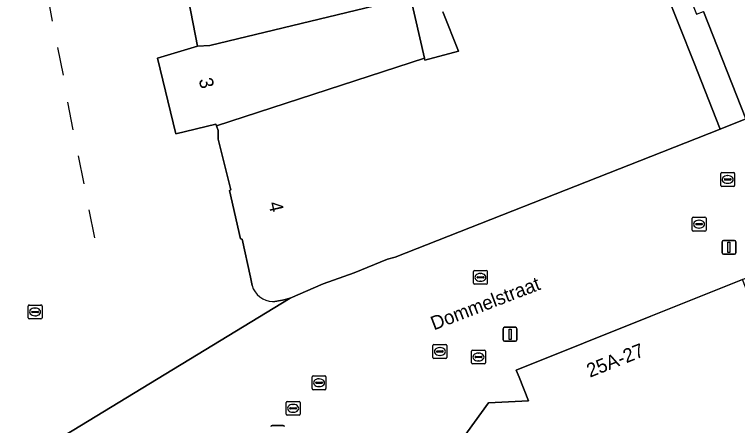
# Model space of a CAD drawing. Extents: x 161087 to 161926, y 382572 to 383873.
# Drawn here: x 161454.1 to 161506.3, y 383534 to 383563.7 of the extents above; entities that cross this region are included whole.
import ezdxf

# ---------------------------------------------------------------- set-up
doc = ezdxf.new("R2010")
doc.units = 0
for name, color, linetype in [('IMGEO_Brandkraan', 7, 'Continuous'), ('IMGEO_Erf', 7, 'Continuous'), ('IMGEO_Hek', 7, 'Continuous'), ('IMGEO_Kolk', 7, 'Continuous'), ('IMGEO_Lichtmast', 7, 'Continuous'), ('IMGEO_Openbare_ruimte_label', 7, 'Continuous'), ('IMGEO_Pand', 7, 'Continuous'), ('IMGEO_Pand_nummerreeks', 7, 'Continuous'), ('IMGEO_Rioolput', 7, 'Continuous'), ('IMGEO_Voetgangersgebied_open', 7, 'Continuous'), ('IMGEO_Voetpad_open', 7, 'Continuous')]:
    doc.layers.add(name, color=color, linetype=linetype)

msp = doc.modelspace()

# ---------------------------------------------------------------- linework, layer by layer
at = {"layer": 'IMGEO_Brandkraan'}
for p, q in [((161487.057, 383538.553), (161487.057, 383539.405)), ((161487.132, 383539.479), (161487.984, 383539.479)), ((161487.545, 383539.259), (161487.57, 383539.259)), ((161488.058, 383539.405), (161488.058, 383538.553)), ((161487.316, 383538.973), (161487.316, 383538.985)), ((161487.754, 383538.936), (161487.356, 383538.936)), ((161487.359, 383539.022), (161487.757, 383539.022)), ((161487.568, 383538.699), (161487.543, 383538.699)), ((161487.8, 383538.985), (161487.8, 383538.973)), ((161487.984, 383538.479), (161487.132, 383538.479))]:
    msp.add_line(p, q, dxfattribs=at)
for points in [[(161487.057, 383538.553), (161487.057, 383539.405)], [(161487.132, 383539.479), (161487.984, 383539.479)], [(161488.058, 383539.405), (161488.058, 383538.553)], [(161487.984, 383538.479), (161487.132, 383538.479)]]:
    msp.add_lwpolyline(points, dxfattribs=at)
for centre, radius, start, end in [((161487.134, 383539.403), 0.0765, 91.552, 178.448), ((161487.134, 383539.403), 0.0765, 91.552, 178.448), ((161487.982, 383539.403), 0.0765, 1.552, 88.448), ((161487.982, 383539.403), 0.0765, 1.552, 88.448), ((161487.356, 383538.982), 0.0403, 85.8775, 175.7526), ((161487.353, 383538.972), 0.0366, 178.938, 274.7102), ((161487.757, 383538.979), 0.043, 264.8664, 352.4533), ((161487.761, 383538.984), 0.0386, 1.7309, 96.639), ((161487.134, 383538.555), 0.0765, 181.552, 268.448), ((161487.134, 383538.555), 0.0765, 181.552, 268.448), ((161487.982, 383538.555), 0.0765, 271.552, 358.448), ((161487.982, 383538.555), 0.0765, 271.552, 358.448)]:
    msp.add_arc(centre, radius, start, end, dxfattribs=at)
for centre, major_axis, ratio, start_param, end_param in [((161487.544, 383538.979), (-0.387, 0.002), 0.722429, 4.712389, 7.853982), ((161487.569, 383538.979), (-0.39, 0.002), 0.717154, 1.570796, 4.712389)]:
    msp.add_ellipse(centre, major_axis=major_axis, ratio=ratio, start_param=start_param, end_param=end_param, dxfattribs=at)
at = {"layer": 'IMGEO_Erf'}
for points in [[(161500, 383568.1), (161503.096, 383560.279), (161505.008, 383555.443), (161506.847, 383556.171), (161503.81, 383563.932)], [(161482.644, 383564.994), (161483.659, 383560.569), (161483.696, 383560.408), (161486.119, 383561.053), (161484.982, 383563.909)]]:
    msp.add_lwpolyline(points, dxfattribs=at)
at = {"layer": 'IMGEO_Hek'}
for points in [[(161456.815, 383563.239), (161456.454, 383565.258)], [(161457.595, 383559.322), (161457.195, 383561.325)], [(161458.301, 383555.375), (161457.917, 383557.39)], [(161459.086, 383551.488), (161458.697, 383553.505)], [(161459.856, 383547.595), (161459.458, 383549.614)]]:
    msp.add_lwpolyline(points, dxfattribs=at)
at = {"layer": 'IMGEO_Kolk'}
for p, q in [((161505.045, 383551.375), (161505.045, 383552.227)), ((161505.12, 383552.301), (161505.972, 383552.301)), ((161506.046, 383552.227), (161506.046, 383551.375)), ((161505.304, 383551.795), (161505.304, 383551.807)), ((161505.742, 383551.758), (161505.344, 383551.758)), ((161505.347, 383551.844), (161505.745, 383551.844)), ((161505.533, 383552.081), (161505.558, 383552.081)), ((161505.788, 383551.807), (161505.788, 383551.795)), ((161505.972, 383551.301), (161505.12, 383551.301)), ((161505.556, 383551.521), (161505.531, 383551.521)), ((161487.195, 383544.305), (161487.195, 383545.157)), ((161487.27, 383545.231), (161488.122, 383545.231)), ((161487.683, 383545.011), (161487.708, 383545.011)), ((161488.196, 383545.157), (161488.196, 383544.305)), ((161487.454, 383544.725), (161487.454, 383544.737)), ((161487.892, 383544.688), (161487.494, 383544.688)), ((161487.497, 383544.774), (161487.895, 383544.774)), ((161487.706, 383544.451), (161487.681, 383544.451)), ((161487.938, 383544.737), (161487.938, 383544.725)), ((161488.122, 383544.231), (161487.27, 383544.231)), ((161484.271, 383538.954), (161484.271, 383539.806)), ((161484.346, 383539.88), (161485.198, 383539.88)), ((161485.272, 383539.806), (161485.272, 383538.954)), ((161484.53, 383539.374), (161484.53, 383539.386)), ((161484.968, 383539.337), (161484.57, 383539.337)), ((161484.573, 383539.423), (161484.971, 383539.423)), ((161484.759, 383539.66), (161484.784, 383539.66)), ((161485.014, 383539.386), (161485.014, 383539.374)), ((161485.198, 383538.88), (161484.346, 383538.88)), ((161484.782, 383539.1), (161484.757, 383539.1)), ((161473.679, 383534.849), (161473.679, 383535.701)), ((161473.754, 383535.775), (161474.606, 383535.775)), ((161474.167, 383535.555), (161474.192, 383535.555)), ((161474.68, 383535.701), (161474.68, 383534.849)), ((161473.938, 383535.269), (161473.938, 383535.281)), ((161474.376, 383535.232), (161473.978, 383535.232)), ((161473.981, 383535.318), (161474.379, 383535.318)), ((161474.19, 383534.995), (161474.165, 383534.995)), ((161474.422, 383535.281), (161474.422, 383535.269)), ((161474.606, 383534.775), (161473.754, 383534.775))]:
    msp.add_line(p, q, dxfattribs=at)
for points in [[(161505.045, 383551.375), (161505.045, 383552.227)], [(161505.12, 383552.301), (161505.972, 383552.301)], [(161506.046, 383552.227), (161506.046, 383551.375)], [(161505.972, 383551.301), (161505.12, 383551.301)], [(161487.195, 383544.305), (161487.195, 383545.157)], [(161487.27, 383545.231), (161488.122, 383545.231)], [(161488.196, 383545.157), (161488.196, 383544.305)], [(161488.122, 383544.231), (161487.27, 383544.231)], [(161484.271, 383538.954), (161484.271, 383539.806)], [(161484.346, 383539.88), (161485.198, 383539.88)], [(161485.272, 383539.806), (161485.272, 383538.954)], [(161485.198, 383538.88), (161484.346, 383538.88)], [(161473.679, 383534.849), (161473.679, 383535.701)], [(161473.754, 383535.775), (161474.606, 383535.775)], [(161474.68, 383535.701), (161474.68, 383534.849)], [(161474.606, 383534.775), (161473.754, 383534.775)]]:
    msp.add_lwpolyline(points, dxfattribs=at)
for centre, radius, start, end in [((161505.122, 383552.225), 0.0765, 91.552, 178.448), ((161505.122, 383552.225), 0.0765, 91.552, 178.448), ((161505.97, 383552.225), 0.0765, 1.552, 88.448), ((161505.97, 383552.225), 0.0765, 1.552, 88.448), ((161505.344, 383551.804), 0.0403, 85.8775, 175.7526), ((161505.341, 383551.794), 0.0366, 178.938, 274.7102), ((161505.745, 383551.801), 0.043, 264.8664, 352.4533), ((161505.749, 383551.806), 0.0386, 1.7309, 96.639), ((161505.122, 383551.377), 0.0765, 181.552, 268.448), ((161505.122, 383551.377), 0.0765, 181.552, 268.448), ((161505.97, 383551.377), 0.0765, 271.552, 358.448), ((161505.97, 383551.377), 0.0765, 271.552, 358.448), ((161487.272, 383545.155), 0.0765, 91.552, 178.448), ((161487.272, 383545.155), 0.0765, 91.552, 178.448), ((161488.12, 383545.155), 0.0765, 1.552, 88.448), ((161488.12, 383545.155), 0.0765, 1.552, 88.448), ((161487.494, 383544.734), 0.0403, 85.8775, 175.7526), ((161487.491, 383544.724), 0.0366, 178.938, 274.7102), ((161487.895, 383544.731), 0.043, 264.8664, 352.4533), ((161487.899, 383544.736), 0.0386, 1.7309, 96.639), ((161487.272, 383544.307), 0.0765, 181.552, 268.448), ((161487.272, 383544.307), 0.0765, 181.552, 268.448), ((161488.12, 383544.307), 0.0765, 271.552, 358.448), ((161488.12, 383544.307), 0.0765, 271.552, 358.448), ((161484.348, 383539.804), 0.0765, 91.552, 178.448), ((161484.348, 383539.804), 0.0765, 91.552, 178.448), ((161485.196, 383539.804), 0.0765, 1.552, 88.448), ((161485.196, 383539.804), 0.0765, 1.552, 88.448), ((161484.57, 383539.383), 0.0403, 85.8775, 175.7526), ((161484.567, 383539.373), 0.0366, 178.938, 274.7102), ((161484.971, 383539.38), 0.043, 264.8664, 352.4533), ((161484.975, 383539.385), 0.0386, 1.7309, 96.639), ((161484.348, 383538.956), 0.0765, 181.552, 268.448), ((161484.348, 383538.956), 0.0765, 181.552, 268.448), ((161485.196, 383538.956), 0.0765, 271.552, 358.448), ((161485.196, 383538.956), 0.0765, 271.552, 358.448), ((161473.756, 383535.699), 0.0765, 91.552, 178.448), ((161473.756, 383535.699), 0.0765, 91.552, 178.448), ((161474.604, 383535.699), 0.0765, 1.552, 88.448), ((161474.604, 383535.699), 0.0765, 1.552, 88.448), ((161473.978, 383535.278), 0.0403, 85.8775, 175.7526), ((161473.975, 383535.268), 0.0366, 178.938, 274.7102), ((161474.379, 383535.275), 0.043, 264.8664, 352.4533), ((161474.383, 383535.28), 0.0386, 1.7309, 96.639), ((161473.756, 383534.851), 0.0765, 181.552, 268.448), ((161473.756, 383534.851), 0.0765, 181.552, 268.448), ((161474.604, 383534.851), 0.0765, 271.552, 358.448), ((161474.604, 383534.851), 0.0765, 271.552, 358.448)]:
    msp.add_arc(centre, radius, start, end, dxfattribs=at)
for centre, major_axis, ratio, start_param, end_param in [((161505.532, 383551.801), (-0.387, 0.002), 0.722429, 4.712389, 7.853982), ((161505.557, 383551.801), (-0.39, 0.002), 0.717154, 1.570796, 4.712389), ((161487.682, 383544.731), (-0.387, 0.002), 0.722429, 4.712389, 7.853982), ((161487.707, 383544.731), (-0.39, 0.002), 0.717154, 1.570796, 4.712389), ((161484.758, 383539.38), (-0.387, 0.002), 0.722429, 4.712389, 7.853982), ((161484.783, 383539.38), (-0.39, 0.002), 0.717154, 1.570796, 4.712389), ((161474.166, 383535.275), (-0.387, 0.002), 0.722429, 4.712389, 7.853982), ((161474.191, 383535.275), (-0.39, 0.002), 0.717154, 1.570796, 4.712389)]:
    msp.add_ellipse(centre, major_axis=major_axis, ratio=ratio, start_param=start_param, end_param=end_param, dxfattribs=at)
at = {"layer": 'IMGEO_Lichtmast'}
for p, q in [((161505.141, 383546.5), (161505.141, 383547.3)), ((161505.141, 383547.3), (161505.141, 383546.5)), ((161505.241, 383547.4), (161506.031, 383547.4)), ((161506.031, 383547.4), (161505.241, 383547.4)), ((161506.131, 383547.3), (161506.131, 383546.5)), ((161506.131, 383546.5), (161506.131, 383547.3)), ((161506.031, 383546.4), (161505.241, 383546.4)), ((161505.241, 383546.4), (161506.031, 383546.4)), ((161489.344, 383540.224), (161489.344, 383541.024)), ((161489.344, 383541.024), (161489.344, 383540.224)), ((161489.444, 383541.124), (161490.234, 383541.124)), ((161490.234, 383541.124), (161489.444, 383541.124)), ((161490.334, 383541.024), (161490.334, 383540.224)), ((161490.334, 383540.224), (161490.334, 383541.024)), ((161490.234, 383540.124), (161489.444, 383540.124)), ((161489.444, 383540.124), (161490.234, 383540.124)), ((161472.673, 383534.033), (161473.463, 383534.033)), ((161473.463, 383534.033), (161472.673, 383534.033))]:
    msp.add_line(p, q, dxfattribs=at)
for points in [[(161505.561, 383547.275), (161505.711, 383547.275), (161505.711, 383546.525), (161505.561, 383546.525), (161505.561, 383547.275)], [(161489.764, 383540.999), (161489.914, 383540.999), (161489.914, 383540.249), (161489.764, 383540.249), (161489.764, 383540.999)]]:
    msp.add_lwpolyline(points, dxfattribs=at)
for centre, start, end in [((161505.241, 383547.3), 90, 180), ((161505.241, 383547.3), 90, 180), ((161506.031, 383547.3), 0, 90), ((161506.031, 383547.3), 360, 90), ((161505.241, 383546.5), 180, 270), ((161505.241, 383546.5), 180, 270), ((161506.031, 383546.5), 270, 0), ((161506.031, 383546.5), 270, 0), ((161489.444, 383541.024), 90, 180), ((161489.444, 383541.024), 90, 180), ((161490.234, 383541.024), 0, 90), ((161490.234, 383541.024), 360, 90), ((161489.444, 383540.224), 180, 270), ((161489.444, 383540.224), 180, 270), ((161490.234, 383540.224), 270, 0), ((161490.234, 383540.224), 270, 0), ((161472.673, 383533.933), 90, 180), ((161472.673, 383533.933), 90, 180), ((161473.463, 383533.933), 0, 90), ((161473.463, 383533.933), 360, 90)]:
    msp.add_arc(centre, 0.1, start, end, dxfattribs=at)
at = {"layer": 'IMGEO_Pand'}
for points in [[(161517.549, 383560.359), (161513.922, 383569.756), (161512.593, 383573.151), (161512.01, 383574.907), (161510.789, 383578.028), (161499.435, 383573.585), (161500.649, 383570.483), (161501.47, 383568.386), (161503.292, 383563.729), (161503.81, 383563.932), (161506.847, 383556.171)], [(161468.639, 383555.666), (161483.659, 383560.569), (161482.644, 383564.994), (161468.178, 383561.472), (161467.288, 383561.42), (161464.385, 383560.568), (161465.719, 383555.085), (161468.593, 383555.791)]]:
    msp.add_lwpolyline(points, close=True, dxfattribs=at)
for points in [[(161472.715, 383542.977), (161473.405, 383543.089), (161473.977, 383543.233), (161476.347, 383544.253), (161478.589, 383545.055), (161480.987, 383546.038), (161481.552, 383546.179), (161500, 383553.465), (161505.008, 383555.443), (161503.096, 383560.279), (161500, 383568.1)], [(161466.452, 383565.666), (161467.288, 383561.42), (161468.178, 383561.472), (161482.644, 383564.994)], [(161484.982, 383563.909), (161486.119, 383561.053), (161483.696, 383560.408), (161483.659, 383560.569), (161468.639, 383555.666), (161468.76, 383555.335), (161468.767, 383554.702), (161469.678, 383551.052), (161469.585, 383551.015), (161470.392, 383547.502), (161470.492, 383547.492), (161471.095, 383544.741), (161471.212, 383544.155)], [(161520.876, 383524.441), (161516.055, 383520.433), (161509.739, 383528.031), (161512.603, 383529.263), (161506.606, 383544.575), (161500, 383541.929), (161490.281, 383538.035), (161490.489, 383537.516), (161491.174, 383535.809), (161488.273, 383535.682), (161485.051, 383531.22), (161493.036, 383525.48)]]:
    msp.add_lwpolyline(points, dxfattribs=at)
msp.add_arc((161472.8, 383544.634), 1.659, 196.7683, 267.0554, dxfattribs=at)
at = {"layer": 'IMGEO_Rioolput'}
for p, q in [((161503.054, 383549.074), (161503.906, 383549.074)), ((161502.979, 383548.148), (161502.979, 383549)), ((161503.238, 383548.568), (161503.238, 383548.58)), ((161503.281, 383548.617), (161503.679, 383548.617)), ((161503.467, 383548.854), (161503.492, 383548.854)), ((161503.722, 383548.58), (161503.722, 383548.568)), ((161503.98, 383549), (161503.98, 383548.148)), ((161503.906, 383548.074), (161503.054, 383548.074)), ((161503.676, 383548.531), (161503.278, 383548.531)), ((161503.49, 383548.294), (161503.465, 383548.294)), ((161455.053, 383541.81), (161455.053, 383542.662)), ((161455.128, 383542.736), (161455.98, 383542.736)), ((161455.541, 383542.516), (161455.566, 383542.516)), ((161456.054, 383542.662), (161456.054, 383541.81)), ((161455.312, 383542.23), (161455.312, 383542.242)), ((161455.75, 383542.193), (161455.352, 383542.193)), ((161455.355, 383542.279), (161455.753, 383542.279)), ((161455.564, 383541.956), (161455.539, 383541.956)), ((161455.796, 383542.242), (161455.796, 383542.23)), ((161455.98, 383541.736), (161455.128, 383541.736)), ((161475.624, 383537.623), (161476.476, 383537.623)), ((161475.549, 383536.697), (161475.549, 383537.549)), ((161475.808, 383537.117), (161475.808, 383537.129)), ((161476.246, 383537.08), (161475.848, 383537.08)), ((161475.851, 383537.166), (161476.249, 383537.166)), ((161476.037, 383537.403), (161476.062, 383537.403)), ((161476.292, 383537.129), (161476.292, 383537.117)), ((161476.55, 383537.549), (161476.55, 383536.697)), ((161476.476, 383536.623), (161475.624, 383536.623)), ((161476.06, 383536.843), (161476.035, 383536.843))]:
    msp.add_line(p, q, dxfattribs=at)
for points in [[(161503.054, 383549.074), (161503.906, 383549.074)], [(161502.979, 383548.148), (161502.979, 383549)], [(161503.98, 383549), (161503.98, 383548.148)], [(161503.906, 383548.074), (161503.054, 383548.074)], [(161455.053, 383541.81), (161455.053, 383542.662)], [(161455.128, 383542.736), (161455.98, 383542.736)], [(161456.054, 383542.662), (161456.054, 383541.81)], [(161455.98, 383541.736), (161455.128, 383541.736)], [(161475.624, 383537.623), (161476.476, 383537.623)], [(161475.549, 383536.697), (161475.549, 383537.549)], [(161476.55, 383537.549), (161476.55, 383536.697)], [(161476.476, 383536.623), (161475.624, 383536.623)]]:
    msp.add_lwpolyline(points, dxfattribs=at)
for centre, radius, start, end in [((161503.056, 383548.998), 0.0765, 91.552, 178.448), ((161503.056, 383548.998), 0.0765, 91.552, 178.448), ((161503.904, 383548.998), 0.0765, 1.552, 88.448), ((161503.904, 383548.998), 0.0765, 1.552, 88.448), ((161503.278, 383548.577), 0.0403, 85.8775, 175.7526), ((161503.275, 383548.567), 0.0366, 178.938, 274.7102), ((161503.679, 383548.574), 0.043, 264.8664, 352.4533), ((161503.683, 383548.579), 0.0386, 1.7309, 96.639), ((161503.056, 383548.15), 0.0765, 181.552, 268.448), ((161503.056, 383548.15), 0.0765, 181.552, 268.448), ((161503.904, 383548.15), 0.0765, 271.552, 358.448), ((161503.904, 383548.15), 0.0765, 271.552, 358.448), ((161455.13, 383542.66), 0.0765, 91.552, 178.448), ((161455.13, 383542.66), 0.0765, 91.552, 178.448), ((161455.978, 383542.66), 0.0765, 1.552, 88.448), ((161455.978, 383542.66), 0.0765, 1.552, 88.448), ((161455.13, 383541.812), 0.0765, 181.552, 268.448), ((161455.13, 383541.812), 0.0765, 181.552, 268.448), ((161455.352, 383542.239), 0.0403, 85.8775, 175.7526), ((161455.349, 383542.229), 0.0366, 178.938, 274.7102), ((161455.753, 383542.236), 0.043, 264.8664, 352.4533), ((161455.757, 383542.241), 0.0386, 1.7309, 96.639), ((161455.978, 383541.812), 0.0765, 271.552, 358.448), ((161455.978, 383541.812), 0.0765, 271.552, 358.448), ((161475.626, 383537.547), 0.0765, 91.552, 178.448), ((161475.626, 383537.547), 0.0765, 91.552, 178.448), ((161476.474, 383537.547), 0.0765, 1.552, 88.448), ((161476.474, 383537.547), 0.0765, 1.552, 88.448), ((161475.848, 383537.126), 0.0403, 85.8775, 175.7526), ((161475.845, 383537.116), 0.0366, 178.938, 274.7102), ((161476.249, 383537.123), 0.043, 264.8664, 352.4533), ((161476.253, 383537.128), 0.0386, 1.7309, 96.639), ((161475.626, 383536.699), 0.0765, 181.552, 268.448), ((161475.626, 383536.699), 0.0765, 181.552, 268.448), ((161476.474, 383536.699), 0.0765, 271.552, 358.448), ((161476.474, 383536.699), 0.0765, 271.552, 358.448)]:
    msp.add_arc(centre, radius, start, end, dxfattribs=at)
for centre, major_axis, ratio, start_param, end_param in [((161503.466, 383548.574), (-0.387, 0.002), 0.722429, 4.712389, 7.853982), ((161503.491, 383548.574), (-0.39, 0.002), 0.717154, 1.570796, 4.712389), ((161455.54, 383542.236), (-0.387, 0.002), 0.722429, 4.712389, 7.853982), ((161455.565, 383542.236), (-0.39, 0.002), 0.717154, 1.570796, 4.712389), ((161476.036, 383537.123), (-0.387, 0.002), 0.722429, 4.712389, 7.853982), ((161476.061, 383537.123), (-0.39, 0.002), 0.717154, 1.570796, 4.712389)]:
    msp.add_ellipse(centre, major_axis=major_axis, ratio=ratio, start_param=start_param, end_param=end_param, dxfattribs=at)
at = {"layer": 'IMGEO_Voetgangersgebied_open'}
for points in [[(161532.095, 383566.052), (161525.216, 383563.36), (161517.549, 383560.359), (161506.847, 383556.171), (161505.008, 383555.443), (161500, 383553.465), (161481.552, 383546.179), (161480.987, 383546.038), (161478.589, 383545.055), (161476.347, 383544.253), (161473.977, 383543.233), (161450.34, 383528.873), (161445.951, 383524.65), (161456.146, 383514.653)], [(161456.542, 383515.06), (161458.448, 383516.396), (161460.774, 383512.952), (161472.285, 383521.221), (161472.417, 383521.041), (161472.937, 383521.413), (161473.653, 383520.413), (161474.58, 383521.077), (161480.477, 383525.301), (161485.051, 383531.22), (161488.273, 383535.682), (161491.174, 383535.809), (161490.489, 383537.516), (161490.281, 383538.035), (161500, 383541.929), (161506.606, 383544.575), (161506.902, 383544.694), (161512.966, 383547.091), (161527.977, 383553.024), (161533.62, 383555.254)]]:
    msp.add_lwpolyline(points, dxfattribs=at)
at = {"layer": 'IMGEO_Voetpad_open'}
for points in [[(161471.212, 383544.155), (161471.095, 383544.741), (161470.492, 383547.492), (161470.392, 383547.502), (161469.585, 383551.015), (161469.678, 383551.052), (161468.767, 383554.702), (161468.76, 383555.335), (161468.639, 383555.666), (161468.593, 383555.791), (161465.719, 383555.085), (161464.385, 383560.568), (161467.288, 383561.42), (161466.452, 383565.666)], [(161443.639, 383564.329), (161446.787, 383547.107), (161446.886, 383546.567), (161446.995, 383546.587), (161447.196, 383545.536), (161446.774, 383545.457), (161446.634, 383546.192), (161445.701, 383546.016), (161448.179, 383532.82), (161449.121, 383532.997), (161449.017, 383533.546), (161449.439, 383533.625), (161450.34, 383528.873), (161473.977, 383543.233), (161473.405, 383543.089), (161472.715, 383542.977)]]:
    msp.add_lwpolyline(points, dxfattribs=at)
msp.add_arc((161472.8, 383544.634), 1.659, 196.7683, 267.0554, dxfattribs=at)

# ---------------------------------------------------------------- texts
at = {"layer": 'IMGEO_Openbare_ruimte_label'}
msp.add_text('Dommelstraat', height=1, rotation=20.9717, dxfattribs=at).set_placement((161484.341, 383540.897))
at = {"layer": 'IMGEO_Pand_nummerreeks'}
for s, rotation, p in [('3', 283.6742, (161467.358, 383559.009)), ('4', 282.9374, (161472.383, 383550.091)), ('25A-27', 21.6349, (161495.6, 383537.484))]:
    msp.add_text(s, height=1, rotation=rotation, dxfattribs=at).set_placement(p)

doc.saveas('drawing.dxf')
